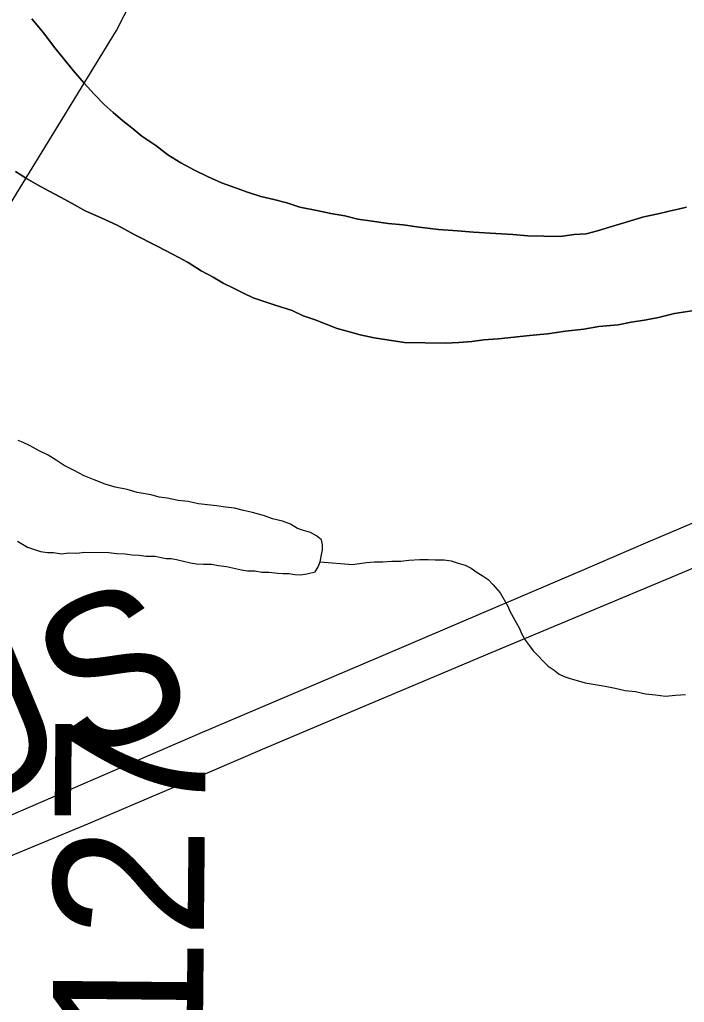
# Model space of a CAD drawing. Extents: x 2.4 to 73.1, y 4.5 to 25.6.
# Drawn here: x 44.1276 to 44.2532, y 21.9084 to 22.0941 of the extents above; entities that cross this region are included whole.
import ezdxf

# ---------------------------------------------------------------- set-up
doc = ezdxf.new("R2010")
doc.units = 0
for name, color, linetype in [('GM_X_County_Road', 7, 'Continuous'), ('GM_X_County_Road_Text', 7, 'Continuous'), ('GM_X_Major_River', 7, 'Continuous'), ('GM_X_Minor_Lake', 7, 'Continuous'), ('GM_X_Minor_River', 7, 'Continuous'), ('GM_X_Rail_Line', 7, 'Continuous')]:
    doc.layers.add(name, color=color, linetype=linetype)

msp = doc.modelspace()

# ---------------------------------------------------------------- linework, layer by layer
at = {"layer": 'GM_X_County_Road'}
for points in [[(44.11329, 21.93085), (44.1405, 21.94215), (44.16309, 21.95176), (44.17395, 21.9564), (44.19313, 21.96454), (44.21691, 21.97456), (44.25046, 21.9886), (44.27537, 21.99911), (44.28569, 22.00344), (44.29488, 22.00725), (44.3069, 22.01234), (44.32983, 22.02197), (44.3439, 22.02781), (44.36339, 22.03597), (44.382, 22.04385), (44.41728, 22.0586), (44.42762, 22.06286), (44.45106, 22.07288), (44.48515, 22.08724), (44.51755, 22.10081), (44.53217, 22.10694), (44.55134, 22.11508), (44.61158, 22.14023), (44.62022, 22.1439)], [(44.07067, 21.92016), (44.0872, 21.92717), (44.11091, 21.93735), (44.11978, 21.94111), (44.16172, 21.95926), (44.19548, 21.97361), (44.2232, 21.98547), (44.23348, 21.98988), (44.24635, 21.99539), (44.26666, 22.00403), (44.28267, 22.01084), (44.3123, 22.02378), (44.32147, 22.02782)]]:
    msp.add_lwpolyline(points, dxfattribs=at)
at = {"layer": 'GM_X_Major_River'}
for points in [[(44.25357, 22.05865), (44.25204, 22.05829), (44.25032, 22.05794), (44.24823, 22.0574), (44.24555, 22.05687), (44.23906, 22.05489), (44.23676, 22.05417), (44.23466, 22.05363), (44.23238, 22.05348), (44.22971, 22.05314), (44.22667, 22.05319), (44.22363, 22.05324), (44.22078, 22.05347), (44.21755, 22.05371), (44.21337, 22.05397), (44.21033, 22.05421), (44.20672, 22.05446), (44.20311, 22.05489), (44.20008, 22.05532), (44.19723, 22.05556), (44.19419, 22.05599), (44.19153, 22.05641), (44.18907, 22.05702), (44.18642, 22.05744), (44.18376, 22.05806), (44.18054, 22.05868), (44.17808, 22.05948), (44.17562, 22.06009), (44.17315, 22.0607), (44.17069, 22.0615), (44.16842, 22.06229), (44.16578, 22.06328), (44.16313, 22.06447), (44.16068, 22.06565), (44.15804, 22.06702), (44.15559, 22.06858), (44.15334, 22.07033), (44.1507, 22.07208), (44.14882, 22.07363), (44.14713, 22.07499), (44.14526, 22.07654), (44.14357, 22.07808), (44.1417, 22.08001), (44.13983, 22.08213), (44.13777, 22.08445), (44.13591, 22.08676), (44.13404, 22.08907), (44.13218, 22.09157), (44.12994, 22.09426)], [(44.12994, 22.09426), (44.13218, 22.09157), (44.13404, 22.08907), (44.13591, 22.08676), (44.13777, 22.08445), (44.13983, 22.08213), (44.1417, 22.08001), (44.14357, 22.07808), (44.14526, 22.07654), (44.14713, 22.07499), (44.14882, 22.07363), (44.1507, 22.07208), (44.15334, 22.07033), (44.15559, 22.06858), (44.15804, 22.06702), (44.16068, 22.06565), (44.16313, 22.06447), (44.16578, 22.06328), (44.16842, 22.06229), (44.17069, 22.0615), (44.17315, 22.0607), (44.17562, 22.06009), (44.17808, 22.05948), (44.18054, 22.05868), (44.18376, 22.05806), (44.18642, 22.05744), (44.18907, 22.05702), (44.19153, 22.05641), (44.19419, 22.05599), (44.19723, 22.05556), (44.20008, 22.05532), (44.20311, 22.05489), (44.20672, 22.05446), (44.21033, 22.05421), (44.21337, 22.05397), (44.21755, 22.05371), (44.22078, 22.05347), (44.22363, 22.05324), (44.22667, 22.05319), (44.22971, 22.05314), (44.23238, 22.05348), (44.23466, 22.05363), (44.23676, 22.05417), (44.23906, 22.05489), (44.24555, 22.05687), (44.24823, 22.0574), (44.25032, 22.05794), (44.25204, 22.05829), (44.25357, 22.05865)], [(44.12682, 22.06543), (44.12889, 22.06407), (44.13097, 22.0629), (44.13323, 22.06172), (44.13531, 22.06055), (44.13757, 22.05937), (44.14002, 22.058), (44.14304, 22.05662), (44.14606, 22.05524), (44.14927, 22.05348), (44.15361, 22.05132), (44.15663, 22.04975), (44.15946, 22.04819), (44.1619, 22.04663), (44.16417, 22.04545), (44.16605, 22.04428), (44.16813, 22.0433), (44.17001, 22.04232), (44.17171, 22.04153), (44.1736, 22.04093), (44.17587, 22.04013), (44.17909, 22.03913), (44.18117, 22.03815), (44.18344, 22.03735), (44.18552, 22.03656), (44.1876, 22.03576), (44.18968, 22.03516), (44.19195, 22.03455)], [(44.19195, 22.03455), (44.18968, 22.03516), (44.1876, 22.03576), (44.18552, 22.03656), (44.18344, 22.03735), (44.18117, 22.03815), (44.17909, 22.03913), (44.17587, 22.04013), (44.1736, 22.04093), (44.17171, 22.04153), (44.17001, 22.04232), (44.16813, 22.0433), (44.16605, 22.04428), (44.16417, 22.04545), (44.1619, 22.04663), (44.15946, 22.04819), (44.15663, 22.04975), (44.15361, 22.05132), (44.14927, 22.05348), (44.14606, 22.05524), (44.14304, 22.05662), (44.14002, 22.058), (44.13757, 22.05937), (44.13531, 22.06055), (44.13323, 22.06172), (44.13097, 22.0629), (44.12889, 22.06407), (44.12682, 22.06543)], [(44.19195, 22.03455), (44.19461, 22.03394), (44.19745, 22.03352), (44.2003, 22.03309), (44.20809, 22.03296), (44.21057, 22.03311), (44.21304, 22.03327), (44.21533, 22.03361), (44.21799, 22.03376), (44.22104, 22.03409), (44.2239, 22.03442), (44.22733, 22.03475), (44.23076, 22.03526), (44.23419, 22.03559), (44.23705, 22.03611), (44.24067, 22.03643), (44.24315, 22.03696), (44.24563, 22.0373), (44.2483, 22.03783), (44.25135, 22.03854), (44.25459, 22.03906)], [(44.25459, 22.03906), (44.25135, 22.03854), (44.2483, 22.03783), (44.24563, 22.0373), (44.24315, 22.03696), (44.24067, 22.03643), (44.23705, 22.03611), (44.23419, 22.03559), (44.23076, 22.03526), (44.22733, 22.03475), (44.2239, 22.03442), (44.22104, 22.03409), (44.21799, 22.03376), (44.21533, 22.03361), (44.21304, 22.03327), (44.21057, 22.03311), (44.20809, 22.03296), (44.2003, 22.03309), (44.19745, 22.03352), (44.19461, 22.03394), (44.19195, 22.03455)]]:
    msp.add_lwpolyline(points, dxfattribs=at)
at = {"layer": 'GM_X_Minor_Lake'}
for points in [[(44.18013, 21.99796), (44.17881, 21.99874), (44.1773, 21.99933), (44.1754, 21.99974), (44.17389, 22.00034), (44.17162, 22.00094), (44.16991, 22.00135), (44.16821, 22.00176), (44.1665, 22.00197), (44.16479, 22.00219), (44.16308, 22.00241), (44.16138, 22.00262), (44.15948, 22.00303), (44.15758, 22.00325), (44.1555, 22.00367), (44.15398, 22.00388), (44.15246, 22.00429), (44.14981, 22.00471), (44.14791, 22.00531), (44.14564, 22.00572), (44.14375, 22.00632), (44.14167, 22.00712), (44.13978, 22.00791), (44.13789, 22.00889), (44.13601, 22.00987), (44.1345, 22.01084), (44.13299, 22.01181), (44.13129, 22.0126), (44.1296, 22.01358), (44.12827, 22.01417), (44.12733, 22.01456)], [(44.18013, 21.99796), (44.17881, 21.99874), (44.1773, 21.99933), (44.1754, 21.99974), (44.17389, 22.00034), (44.17162, 22.00094), (44.16991, 22.00135), (44.16821, 22.00176), (44.1665, 22.00197), (44.16479, 22.00219), (44.16308, 22.00241), (44.16138, 22.00262), (44.15948, 22.00303), (44.15758, 22.00325), (44.1555, 22.00367), (44.15398, 22.00388), (44.15246, 22.00429), (44.14981, 22.00471), (44.14791, 22.00531), (44.14564, 22.00572), (44.14375, 22.00632), (44.14167, 22.00712), (44.13978, 22.00791), (44.13789, 22.00889), (44.13601, 22.00987), (44.1345, 22.01084), (44.13299, 22.01181), (44.13129, 22.0126), (44.1296, 22.01358), (44.12827, 22.01417), (44.12733, 22.01456)], [(44.12722, 21.99557), (44.12816, 21.99498), (44.12911, 21.9944), (44.13043, 21.99399), (44.13157, 21.9936), (44.13289, 21.99339), (44.13403, 21.99337), (44.13555, 21.99315), (44.13689, 21.99332), (44.13841, 21.9933), (44.13993, 21.99346), (44.1445, 21.99339), (44.14601, 21.99318), (44.14753, 21.99315), (44.14886, 21.99294), (44.15019, 21.99292), (44.15152, 21.99271), (44.15323, 21.99268), (44.15437, 21.99247), (44.15532, 21.99227), (44.15627, 21.99226), (44.15722, 21.99205), (44.15835, 21.99184), (44.15987, 21.99144), (44.16101, 21.99123), (44.16234, 21.99121), (44.16386, 21.99118), (44.16519, 21.99097), (44.16671, 21.99076), (44.16841, 21.99035), (44.16955, 21.99014), (44.17069, 21.98994), (44.17202, 21.98992), (44.17335, 21.9897), (44.17468, 21.98968), (44.17638, 21.98947), (44.17734, 21.98945), (44.17848, 21.98943), (44.17961, 21.98922), (44.18075, 21.98921), (44.1819, 21.98938), (44.18342, 21.98973), (44.18401, 21.99067), (44.18441, 21.99162), (44.18462, 21.99295), (44.18482, 21.99389), (44.18484, 21.99484), (44.18466, 21.9958), (44.18372, 21.99657), (44.18259, 21.99716), (44.18126, 21.99756), (44.18013, 21.99796)], [(44.12722, 21.99557), (44.12816, 21.99498), (44.12911, 21.9944), (44.13043, 21.99399), (44.13157, 21.9936), (44.13289, 21.99339), (44.13403, 21.99337), (44.13555, 21.99315), (44.13689, 21.99332), (44.13841, 21.9933), (44.13993, 21.99346), (44.1445, 21.99339), (44.14601, 21.99318), (44.14753, 21.99315), (44.14886, 21.99294), (44.15019, 21.99292), (44.15152, 21.99271), (44.15323, 21.99268), (44.15437, 21.99247), (44.15532, 21.99227), (44.15627, 21.99226), (44.15722, 21.99205), (44.15835, 21.99184), (44.15987, 21.99144), (44.16101, 21.99123), (44.16234, 21.99121), (44.16386, 21.99118), (44.16519, 21.99097), (44.16671, 21.99076), (44.16841, 21.99035), (44.16955, 21.99014), (44.17069, 21.98994), (44.17202, 21.98992), (44.17335, 21.9897), (44.17468, 21.98968), (44.17638, 21.98947), (44.17734, 21.98945), (44.17848, 21.98943), (44.17961, 21.98922), (44.18075, 21.98921), (44.1819, 21.98938), (44.18342, 21.98973), (44.18401, 21.99067), (44.18441, 21.99162), (44.18462, 21.99295), (44.18482, 21.99389), (44.18484, 21.99484), (44.18466, 21.9958), (44.18372, 21.99657), (44.18259, 21.99716), (44.18126, 21.99756), (44.18013, 21.99796)]]:
    msp.add_lwpolyline(points, dxfattribs=at)
at = {"layer": 'GM_X_Minor_River'}
msp.add_lwpolyline([(44.18441, 21.99162), (44.19048, 21.99114), (44.19182, 21.99131), (44.19315, 21.99148), (44.19468, 21.99165), (44.1962, 21.99162), (44.19791, 21.99178), (44.19962, 21.99176), (44.20115, 21.99192), (44.20324, 21.99208), (44.20476, 21.99206), (44.20609, 21.99203), (44.2078, 21.99201), (44.20913, 21.9918), (44.21046, 21.99139), (44.21178, 21.99099), (44.21291, 21.99041), (44.21404, 21.98963), (44.21498, 21.98904), (44.21611, 21.98827), (44.21705, 21.9873), (44.21836, 21.98576), (44.21984, 21.98327), (44.2202, 21.98231), (44.22113, 21.98059), (44.22206, 21.97905), (44.22242, 21.9781), (44.22316, 21.97675), (44.22391, 21.97579), (44.22465, 21.97483), (44.22746, 21.97194), (44.22859, 21.97116), (44.22953, 21.97038), (44.23047, 21.96999), (44.23161, 21.96959), (44.23293, 21.96919), (44.23445, 21.96878), (44.23672, 21.96837), (44.23824, 21.96815), (44.24014, 21.96774), (44.24203, 21.96733), (44.24393, 21.96711), (44.24582, 21.9667), (44.24772, 21.96648), (44.24962, 21.96626), (44.25153, 21.96642), (44.25343, 21.96658)], dxfattribs=at)
at = {"layer": 'GM_X_Rail_Line'}
msp.add_lwpolyline([(44.01624, 21.85997), (44.07076, 21.95948), (44.11421, 22.04032), (44.14593, 22.09204), (44.16895, 22.13725), (44.18025, 22.17245), (44.18677, 22.20331), (44.19155, 22.24113), (44.20241, 22.39195), (44.23022, 22.73533), (44.25279, 22.99625)], dxfattribs=at)

# ---------------------------------------------------------------- texts
at = {"layer": 'GM_X_County_Road_Text'}
for s, rotation, p in [('US', 22.4968, (44.11318, 21.94301)), ('C-127', 89.4474, (44.16182, 21.85917))]:
    msp.add_text(s, height=0.028409, rotation=rotation, dxfattribs=at).set_placement(p)

doc.saveas('drawing.dxf')
